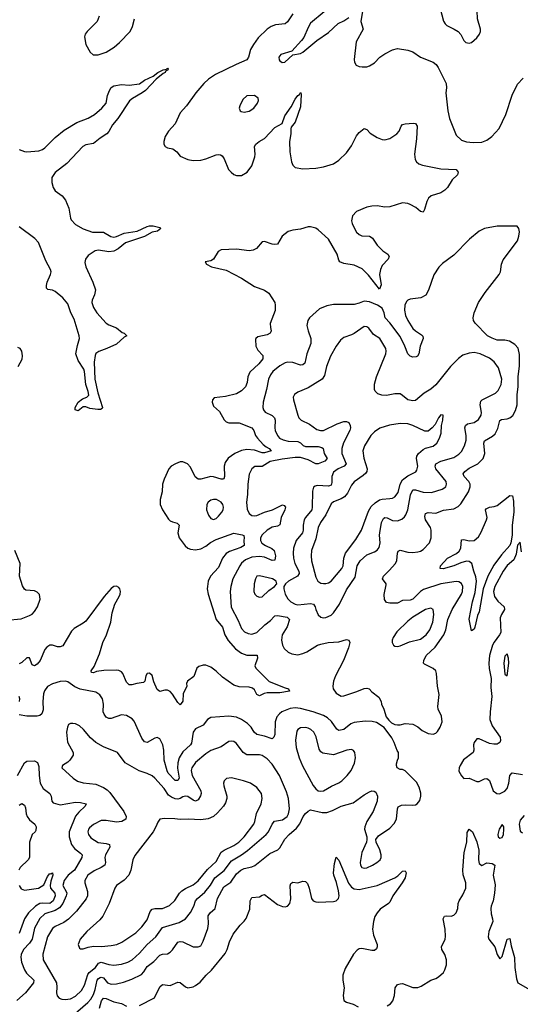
# Model space of a CAD drawing. Header units: inches. Extents: x 1771504 to 1971212, y 471788 to 643615.
# Tile 480 of 587: x 1874673 to 1878592, y 600401 to 608103. Entities that reach past the tile are written whole.
import ezdxf

# ---------------------------------------------------------------- set-up
doc = ezdxf.new("R2010")
doc.units = ezdxf.units.IN
doc.header["$MEASUREMENT"] = 0
doc.layers.add('B8670', color=7, linetype='Continuous')

msp = doc.modelspace()

# ---------------------------------------------------------------- linework, layer by layer
at = {"layer": 'B8670', "color": 5}
for points, elevation in [([(1878090, 608299.1), (1878010, 608289.7), (1877970, 608271.5), (1877956.5, 608250), (1877953.4, 608230), (1877991.4, 608091.4), (1878002.4, 608070), (1878017.4, 608057.4), (1878074.9, 608030), (1878104.4, 608010), (1878126.2, 607986.2), (1878150, 607940.7), (1878165.8, 607925.9), (1878190, 607920.5), (1878210, 607925.5), (1878250, 607960.7), (1878271.8, 607990), (1878279.5, 608010), (1878280.9, 608030), (1878255.6, 608110), (1878253.6, 608173.6), (1878246.6, 608210), (1878216.4, 608236.4), (1878110, 608295.4)], 360), ([(1876510, 607509.2), (1876450, 607508), (1876420.7, 607479.3), (1876396.3, 607430), (1876390.7, 607410), (1876398.8, 607390), (1876405.3, 607385.3), (1876430, 607379.3), (1876470, 607388.4), (1876506, 607410), (1876534.5, 607450), (1876540.9, 607470), (1876539, 607490)], 340), ([(1878410, 606488.8), (1878311, 606469), (1878268.5, 606450), (1878194.2, 606385.8), (1878070, 606261.1), (1877982.8, 606197.2), (1877952.9, 606167.2), (1877913.8, 606106.1), (1877873.9, 605986.1), (1877850.9, 605949.1), (1877812.2, 605927.8), (1877730, 605917.8), (1877711, 605909), (1877701.7, 605898.3), (1877688.1, 605870), (1877685.6, 605830), (1877693.5, 605790), (1877710, 605750.3), (1877750, 605688), (1877770, 605669), (1877819, 605639), (1877828.4, 605628.4), (1877830.4, 605610), (1877807, 605550), (1877797.4, 605490), (1877787.6, 605472.4), (1877775.1, 605464.9), (1877750, 605464), (1877730, 605471.1), (1877710, 605489.6), (1877688, 605550), (1877650, 605625.3), (1877570, 605733), (1877532.7, 605770), (1877527.1, 605810), (1877510, 605845.7), (1877473.8, 605870), (1877410, 605897.4), (1877370, 605901.2), (1877330, 605884.8), (1877290, 605876.4), (1877130, 605875.8), (1877075.8, 605864.2), (1877019.3, 605840.7), (1876940.5, 605770), (1876928.2, 605750), (1876921.3, 605710), (1876930.3, 605670), (1876952.6, 605610), (1876953, 605570), (1876921, 605490), (1876904, 605416), (1876890, 605403.5), (1876870, 605400.3), (1876810, 605422.5), (1876770, 605423.4), (1876750, 605417.8), (1876710, 605395.7), (1876654.7, 605350), (1876635, 605325), (1876620.2, 605290), (1876606, 605210), (1876578.4, 605110), (1876575.9, 605070), (1876580.8, 605050), (1876593.5, 605033.5), (1876648.2, 605008.2), (1876667.1, 604990), (1876672.5, 604970), (1876669.3, 604910), (1876673.4, 604890), (1876690.1, 604850.1), (1876706, 604830), (1876735.8, 604815.8), (1876774.5, 604805.5), (1876850, 604803.5), (1876870, 604793.7), (1876892.5, 604772.5), (1876910, 604765.2), (1877010, 604763.2), (1877037.4, 604757.4), (1877048.4, 604748.4), (1877055, 604710), (1877080.2, 604670), (1877061.1, 604650), (1877010, 604628.8), (1876992, 604628), (1876930, 604661.2), (1876870, 604678.1), (1876830, 604679.7), (1876726.3, 604666.3), (1876633.3, 604646.7), (1876570, 604609.2), (1876512.3, 604607.7), (1876488.8, 604590), (1876470, 604548.7), (1876458.5, 604470), (1876455.8, 604390), (1876448.2, 604330), (1876453.8, 604273.8), (1876470, 604239.5), (1876490, 604224.9), (1876510, 604221.6), (1876530, 604225.4), (1876590, 604251.1), (1876651.8, 604268.2), (1876730, 604307), (1876743.1, 604303.1), (1876753.1, 604290), (1876747.8, 604270), (1876718.4, 604210), (1876708.9, 604151.1), (1876690, 604141.5), (1876650, 604134), (1876610, 604111.2), (1876570, 604074), (1876557.7, 604050), (1876558, 604030), (1876569.4, 604009.4), (1876596.5, 603990), (1876647, 603967), (1876664.1, 603950), (1876675.9, 603910), (1876670, 603875.1), (1876650, 603874), (1876590, 603899.1), (1876550, 603904.2), (1876490, 603898.2), (1876441.1, 603878.9), (1876410, 603852.5), (1876395.5, 603830), (1876342.5, 603730), (1876325.3, 603670), (1876321.6, 603630), (1876327.3, 603507.3), (1876384.2, 603404.2), (1876410, 603340.3), (1876433.7, 603313.7), (1876460.6, 603300.6), (1876490, 603296.8), (1876529.7, 603310), (1876590.7, 603370), (1876635.5, 603404.5), (1876664.1, 603435.9), (1876670, 603440.7), (1876690, 603442.7), (1876767.7, 603430), (1876784.7, 603410), (1876765.9, 603354.1), (1876726.4, 603290), (1876721.1, 603250), (1876729.3, 603209.3), (1876744.2, 603184.2), (1876775.3, 603155.2), (1876802, 603142), (1876850, 603136), (1876890, 603144.2), (1876921.4, 603158.6), (1877003.7, 603210), (1877030, 603219), (1877088, 603230), (1877170, 603237), (1877230, 603255.3), (1877250, 603250.4), (1877256.5, 603230), (1877245.5, 603190), (1877207.2, 603090), (1877143.8, 602970), (1877129.4, 602930), (1877123.2, 602890), (1877127, 602870), (1877150, 602834.3), (1877190, 602812.7), (1877210, 602812.9), (1877313.1, 602846.9), (1877370, 602872.2), (1877390, 602874.9), (1877408.5, 602868.5), (1877430, 602844.9), (1877484.7, 602804.7), (1877502, 602770), (1877504.9, 602750), (1877524, 602710), (1877542.8, 602650), (1877562.5, 602622.5), (1877584, 602604), (1877610, 602590.8), (1877630, 602587.3), (1877650, 602587.3), (1877690, 602598.8), (1877750, 602593), (1877790, 602570.7), (1877822.9, 602542.9), (1877870, 602518.7), (1877910, 602514), (1877930, 602521.6), (1877944.4, 602535.6), (1877965.1, 602570), (1877980.4, 602610), (1877974.7, 602654.7), (1877949.7, 602709.7), (1877946, 602730), (1877955.3, 602824.7), (1877944, 602890), (1877935.1, 602990), (1877929.5, 603010), (1877908.5, 603028.5), (1877841.8, 603061.8), (1877834, 603070), (1877835.4, 603090), (1877855.4, 603130), (1877924, 603196), (1877993.5, 603290), (1878009.1, 603330), (1878024.1, 603410), (1878058.6, 603490), (1878131, 603610), (1878139.3, 603630), (1878140.6, 603670), (1878130, 603691.9), (1878110, 603704.6), (1878090, 603709), (1877970, 603689.9), (1877833.8, 603646.2), (1877809.5, 603630.5), (1877750, 603570.7), (1877730, 603562.2), (1877670, 603558.9), (1877630, 603538.9), (1877570, 603537.7), (1877544.4, 603544.4), (1877528.7, 603568.7), (1877527.1, 603607.1), (1877541.4, 603681.4), (1877540.5, 603690), (1877511.8, 603730), (1877519.6, 603750), (1877566, 603794), (1877615, 603850), (1877626.2, 603873.8), (1877629.8, 603930.2), (1877634.7, 603945.3), (1877650, 603953.1), (1877710, 603937.8), (1877750, 603935.8), (1877790, 603940.9), (1877810, 603946.3), (1877830, 603958.7), (1877879.7, 604010), (1877894, 604050), (1877894.8, 604110), (1877888, 604130), (1877848.4, 604190), (1877843.2, 604216.8), (1877850, 604241.3), (1877870, 604247.1), (1877930, 604242), (1877990, 604266), (1878070, 604278), (1878105.4, 604294.6), (1878125.1, 604314.9), (1878186.4, 604410), (1878199.8, 604450), (1878198.8, 604470), (1878189.9, 604489.8), (1878151.1, 604530), (1878144.7, 604550), (1878158.5, 604570), (1878190, 604595.4), (1878259.7, 604630), (1878299.7, 604670), (1878313.3, 604710), (1878306.3, 604790), (1878310.7, 604809.3), (1878374.4, 604845.6), (1878395.7, 604864.3), (1878415.1, 604904.9), (1878431.8, 604968.2), (1878444.8, 604975.2), (1878490, 604980.7), (1878510.6, 604989.4), (1878532.7, 605007.3), (1878555, 605045), (1878567.2, 605090), (1878565.8, 605170), (1878574.9, 605230), (1878575.2, 605310), (1878584.6, 605395.4), (1878584.8, 605484.8), (1878574, 605534), (1878550, 605563.1), (1878507.2, 605587.3), (1878470, 605595.4), (1878410, 605597.4), (1878370, 605611.3), (1878334.5, 605630), (1878237, 605730), (1878224.5, 605750), (1878221.6, 605770), (1878230, 605811), (1878263.5, 605890), (1878315.8, 605970), (1878426.9, 606110), (1878436.9, 606130), (1878443.1, 606190), (1878456.6, 606223.4), (1878570, 606374.4), (1878581.3, 606410), (1878584.8, 606444.8), (1878579.3, 606470), (1878567, 606487)], 340), ([(1877370, 605703.5), (1877291.3, 605648.7), (1877270, 605637.1), (1877210, 605617.3), (1877183.4, 605596.6), (1877150.1, 605549.9), (1877105.6, 605470), (1877074.3, 605390), (1877059.6, 605320.3), (1877040.9, 605290), (1876930, 605224.2), (1876850.7, 605190), (1876823.8, 605170), (1876814.4, 605150), (1876815.3, 605130), (1876849, 605010), (1876858.7, 604990), (1876875.5, 604970), (1876940.2, 604940.2), (1876998.3, 604898.3), (1877028.6, 604888.6), (1877050, 604889.4), (1877157.6, 604942.4), (1877210, 604960.2), (1877230, 604960.2), (1877250, 604951.6), (1877261, 604930), (1877262.5, 604910), (1877257.7, 604890), (1877207.4, 604792.6), (1877194.3, 604750), (1877194.4, 604710), (1877228.6, 604630), (1877211.5, 604610), (1877165.8, 604590), (1877130, 604562.8), (1877116.8, 604530), (1877117, 604483), (1877110, 604462.7), (1877090, 604455.2), (1877001.8, 604458.2), (1876985.1, 604454.9), (1876973.4, 604446.6), (1876965.2, 604414.8), (1876962.7, 604290), (1876958.6, 604270), (1876911, 604210), (1876900.2, 604190), (1876890.8, 604150), (1876892.3, 604110), (1876887.4, 604090), (1876836.3, 604030), (1876816.1, 603970), (1876812.6, 603930), (1876815.5, 603890), (1876827.6, 603850), (1876857.9, 603790), (1876859.8, 603770), (1876846.7, 603750), (1876777.8, 603710), (1876753.4, 603690), (1876739.3, 603670), (1876739.5, 603650), (1876751.1, 603610), (1876772.9, 603572.8), (1876794.4, 603550), (1876830, 603530.1), (1876850, 603525.9), (1876950, 603536.3), (1876971.7, 603531.7), (1876986.3, 603510), (1876990.3, 603490), (1877010, 603448.2), (1877030, 603428.8), (1877050, 603423.6), (1877070, 603426.5), (1877110, 603445.2), (1877130, 603463.1), (1877176.4, 603530), (1877230, 603642.4), (1877297.9, 603742.1), (1877313.8, 603830), (1877337.3, 603870), (1877390, 603917.6), (1877450, 603940.2), (1877470, 603954.3), (1877485.9, 603974.1), (1877495.8, 604010), (1877489.9, 604070), (1877491.9, 604090), (1877505, 604170), (1877519.9, 604200.1), (1877531.3, 604210), (1877550, 604207.2), (1877590, 604186.3), (1877630, 604184.1), (1877663.2, 604196.8), (1877685, 604215), (1877695.5, 604230), (1877710, 604268.2), (1877732.6, 604387.4), (1877750, 604425.8), (1877770, 604426.3), (1877830, 604407.5), (1877895.8, 604404.1), (1877979.5, 604430), (1878008.2, 604450), (1878014.5, 604470), (1878010.8, 604490), (1877930.7, 604590), (1877924.6, 604610), (1877930.7, 604629.3), (1877970, 604649.4), (1878070, 604679.3), (1878110, 604705.2), (1878130, 604725.8), (1878155, 604770), (1878167, 604813), (1878168.4, 604850), (1878157, 604910), (1878161.5, 604930), (1878178, 604942), (1878230, 604951.1), (1878263.9, 604976.1), (1878284.2, 605010), (1878288.4, 605030), (1878277.5, 605090), (1878281.9, 605118.1), (1878292.8, 605130), (1878397.7, 605182.3), (1878417, 605203), (1878442.2, 605250), (1878447.1, 605290), (1878420.8, 605380.8), (1878387.1, 605427.1), (1878350, 605455), (1878276.3, 605490), (1878230, 605498.9), (1878190, 605495.8), (1878141.4, 605478.6), (1878107.2, 605452.8), (1878044.9, 605390), (1877930, 605246.9), (1877890, 605214), (1877838.4, 605181.6), (1877770, 605124.4), (1877750, 605120.4), (1877712.3, 605130), (1877670, 605164.7), (1877650, 605175.4), (1877610, 605175.4), (1877544.7, 605164.7), (1877506.5, 605166.5), (1877477.6, 605177.6), (1877456.2, 605196.2), (1877449.5, 605210), (1877451.5, 605251.5), (1877465.1, 605310), (1877538, 605490), (1877541.7, 605510), (1877538.3, 605530), (1877493, 605610), (1877441.1, 605641), (1877407, 605690), (1877390, 605701.3)], 360), ([(1877970, 605013.2), (1877950, 604989), (1877923.9, 604936.1), (1877902.4, 604910), (1877870, 604885.4), (1877844.2, 604884.2), (1877750, 604929.8), (1877710, 604942.5), (1877650, 604945.5), (1877568.5, 604931.5), (1877492.7, 604907.3), (1877450, 604880.4), (1877421.5, 604850), (1877372.4, 604770), (1877359.2, 604730), (1877366.1, 604673.9), (1877392.5, 604590), (1877390.1, 604570), (1877382.9, 604557.1), (1877362.8, 604537.2), (1877290.7, 604489.3), (1877270, 604461.1), (1877239.7, 604400.3), (1877214.3, 604370), (1877190, 604354.2), (1877128.3, 604331.7), (1877110, 604315.8), (1877068.4, 604230), (1877027.5, 604170), (1877008.9, 604130), (1876990, 604041.3), (1876957.8, 603950), (1876953.4, 603910), (1876957.3, 603870), (1876990, 603741.6), (1877006.9, 603710), (1877030, 603696), (1877050, 603692.2), (1877070, 603692.1), (1877090, 603698.1), (1877110, 603711.9), (1877195.4, 603810), (1877203.7, 603830), (1877211.1, 603890), (1877224.1, 603930), (1877302.8, 604037.2), (1877349, 604110), (1877402.1, 604257.9), (1877424.4, 604295.6), (1877455, 604325), (1877490, 604347.2), (1877510, 604353), (1877570, 604356.6), (1877590, 604360.9), (1877610, 604372), (1877635.1, 604404.9), (1877650.9, 604470), (1877670, 604504.4), (1877710, 604534.1), (1877772.5, 604567.5), (1877781.7, 604578.3), (1877788.3, 604610), (1877778.8, 604670), (1877782.2, 604690), (1877793.6, 604710), (1877830, 604742.2), (1877850, 604752.2), (1877910, 604766.4), (1877937.8, 604790), (1877960.3, 604830), (1877972.2, 604870), (1877975.6, 604930), (1877986, 604970), (1877988.4, 605008.4)], 380), ([(1876190, 604350.9), (1876170, 604344.7), (1876148.5, 604330), (1876137, 604310), (1876134.9, 604270), (1876150, 604226.8), (1876170, 604200.7), (1876190, 604193.4), (1876210, 604202.4), (1876230, 604218.4), (1876256.3, 604250), (1876266.3, 604270), (1876268.2, 604290), (1876262.6, 604310), (1876249.6, 604330), (1876213.2, 604350)], 340), ([(1878210, 603322), (1878190, 603414), (1878218, 603550), (1878238.9, 603621.1), (1878247.8, 603710), (1878244.3, 603744.3), (1878226.5, 603790), (1878211.9, 603850), (1878190, 603865.2), (1878170, 603867), (1878125.1, 603854.9), (1878070, 603830.6), (1877988.8, 603808.8), (1877965.2, 603810), (1877966.3, 603830), (1878021.1, 603890), (1878092.5, 603927.5), (1878113.8, 603946.2), (1878126.6, 603970), (1878130, 604033.4), (1878150, 604037.7), (1878190, 604027.3), (1878230, 604029.1), (1878263.4, 604056.6), (1878285.4, 604094.6), (1878327.4, 604190), (1878331.9, 604210), (1878320.4, 604270), (1878323.6, 604276.4), (1878349.2, 604290), (1878385.9, 604294.1), (1878410, 604302.2), (1878510, 604381.3), (1878530, 604378), (1878537.4, 604337.4), (1878541.8, 604250), (1878527.9, 604150), (1878526.9, 604070), (1878516.3, 604010), (1878509.5, 603990), (1878443.7, 603916.3), (1878384.6, 603835.4), (1878338.3, 603750), (1878301.6, 603650), (1878270.3, 603470), (1878256.4, 603443.6), (1878235.5, 603350), (1878230, 603335.3)], 320), ([(1876550, 603754), (1876530, 603749.4), (1876519.5, 603730), (1876509, 603689), (1876505.3, 603630), (1876513.4, 603610), (1876530, 603593.4), (1876550, 603586), (1876570, 603588.4), (1876622, 603638), (1876667, 603670), (1876686, 603690), (1876679.5, 603710), (1876652.3, 603730)], 360), ([(1877890, 603498.9), (1877850, 603488.5), (1877750, 603428.4), (1877710, 603398.3), (1877625.1, 603314.9), (1877595.5, 603270), (1877589.1, 603250), (1877589.1, 603230), (1877599.5, 603210), (1877610, 603202.7), (1877630, 603200.2), (1877650, 603204.1), (1877723.6, 603236.4), (1877810, 603258.3), (1877854.1, 603290), (1877883.7, 603330), (1877905.8, 603390), (1877914.5, 603450), (1877909.7, 603489.7)], 360), ([(1878490, 603141.6), (1878470, 603123.7), (1878461.7, 603070), (1878470, 602982.8), (1878490, 602971), (1878501.2, 603070), (1878498.1, 603110)], 360), ([(1875090, 602598.4), (1875070, 602597), (1875056, 602590), (1875046.8, 602570), (1875038.8, 602530), (1875047.1, 602452.9), (1875090.5, 602370.5), (1875091, 602350), (1875066, 602310), (1875050, 602294), (1875006.8, 602270), (1875002.8, 602250), (1875090.4, 602170), (1875125.3, 602145.3), (1875170, 602132.6), (1875270, 602122.8), (1875330, 602097.2), (1875358.3, 602078.3), (1875378.6, 602058.6), (1875489.2, 601910), (1875505.8, 601870), (1875503.1, 601850), (1875473, 601830), (1875430, 601826.4), (1875350, 601839.8), (1875310, 601837.7), (1875250, 601808.8), (1875218.7, 601781.3), (1875211.3, 601770), (1875207.3, 601750), (1875211.3, 601730), (1875230, 601703.6), (1875287.6, 601667.6), (1875350, 601660.1), (1875375.2, 601650), (1875378.6, 601630), (1875344.3, 601570), (1875340.6, 601550), (1875343.9, 601510), (1875338.3, 601490), (1875310.4, 601470), (1875255.5, 601444.5), (1875206, 601410), (1875182.8, 601370), (1875182, 601350), (1875204.6, 601284.6), (1875202.9, 601250), (1875193.3, 601226.7), (1875117.2, 601130), (1875053.8, 601066.2), (1875018.1, 601041.9), (1874950, 601010.7), (1874930, 600993.1), (1874890, 600929.6), (1874853.9, 600793.9), (1874856.9, 600750), (1874960.7, 600570), (1874964.2, 600535.8), (1874961.6, 600490), (1874966.6, 600466.6), (1874982.8, 600450), (1875002.5, 600442.5), (1875030, 600439), (1875070, 600444.2), (1875110, 600465.6), (1875157.7, 600510), (1875180.9, 600550), (1875205.6, 600634.4), (1875217.3, 600650), (1875267.3, 600690), (1875290, 600723.9), (1875310, 600730.5), (1875370, 600713.5), (1875410, 600707.8), (1875470, 600714.3), (1875518.9, 600730), (1875553.1, 600750), (1875610, 600800.2), (1875670.6, 600870), (1875737.8, 600930), (1875790, 601002.3), (1875920.2, 601039.8), (1875969.8, 601070), (1876010, 601118.3), (1876036.4, 601170), (1876049.9, 601210.1), (1876064.2, 601230), (1876122, 601278), (1876165.8, 601334.2), (1876201.2, 601390), (1876272.8, 601447.2), (1876330, 601524.3), (1876410.2, 601569.8), (1876456.8, 601603.2), (1876602.7, 601730), (1876619.6, 601750), (1876650, 601810.3), (1876667.6, 601832.4), (1876730, 601843.5), (1876765.7, 601870), (1876777.8, 601890), (1876784.1, 601930), (1876776.9, 602010), (1876762.3, 602062.3), (1876707.1, 602190), (1876650, 602279.1), (1876610, 602320.9), (1876570, 602346.4), (1876550, 602352.8), (1876450, 602351.7), (1876421.5, 602370), (1876370, 602440.5), (1876350, 602456.9), (1876330, 602460.5), (1876310, 602456.9), (1876250, 602415.1), (1876170, 602387), (1876130, 602360.7), (1876048.7, 602291.3), (1876020.2, 602250), (1876014.3, 602230), (1876022.4, 602190), (1876089.5, 602070), (1876092.2, 602050), (1876087.8, 602032.2), (1876070, 602000.4), (1876050, 601990.8), (1876030, 601998.4), (1875990, 602025.6), (1875970, 602029.8), (1875950, 602023.9), (1875929.4, 602010.6), (1875910, 602006.8), (1875890, 602009.2), (1875860.8, 602020.8), (1875838.1, 602038.1), (1875802.7, 602090), (1875730, 602170.8), (1875710, 602187), (1875670, 602207.8), (1875607.6, 602227.6), (1875497.2, 602290), (1875437.2, 602370), (1875330, 602414.3), (1875269.8, 602449.8), (1875226.6, 602486.6), (1875172, 602552), (1875140.1, 602580.1), (1875110, 602595.1)], 360), ([(1876910, 602566.4), (1876870, 602564), (1876849.2, 602550.8), (1876842, 602538), (1876832.9, 602467.1), (1876837.4, 602410), (1876860.1, 602330), (1876885.4, 602265.4), (1876970, 602113.6), (1876990, 602087.1), (1877010, 602071.9), (1877030, 602067.1), (1877050, 602070.2), (1877112.7, 602107.3), (1877170, 602132.9), (1877195.1, 602150), (1877236.9, 602190), (1877267.2, 602230), (1877293.4, 602286.6), (1877301, 602330), (1877295.8, 602370), (1877286.7, 602386.7), (1877270, 602395.4), (1877234.8, 602390), (1877130, 602351.8), (1877044.6, 602364.6), (1877030, 602375.4), (1877016.9, 602396.9), (1876993.9, 602493.9), (1876976.4, 602530), (1876953, 602550), (1876930, 602560.3)], 360), ([(1876330, 602173.3), (1876292.5, 602167.5), (1876274, 602150), (1876268.5, 602130), (1876270.4, 602110), (1876295.3, 602030), (1876294.9, 602010), (1876284.1, 601975.9), (1876268.5, 601951.5), (1876221.9, 601898.1), (1876188.9, 601871.1), (1876147, 601853), (1876090, 601843.9), (1875991.8, 601848.2), (1875930, 601846), (1875887.9, 601852.1), (1875805.5, 601854.5), (1875770, 601849.4), (1875753, 601827), (1875738.9, 601790), (1875716.5, 601750), (1875574.5, 601565.5), (1875559.1, 601530), (1875541.6, 601450), (1875526.7, 601410), (1875490, 601372), (1875431.8, 601330), (1875417.4, 601310), (1875372.9, 601190), (1875324.2, 601090), (1875298.9, 601061.1), (1875197.6, 600970), (1875146, 600910), (1875130.6, 600870), (1875141.1, 600841.1), (1875150, 600834.8), (1875170, 600835.5), (1875210, 600847.2), (1875250, 600856), (1875312.6, 600852.6), (1875390, 600861), (1875432.3, 600870), (1875473.5, 600886.5), (1875580.8, 600959.2), (1875630, 601007.1), (1875670, 601062.3), (1875693.6, 601126.4), (1875710, 601145), (1875730, 601150.7), (1875790, 601150.2), (1875845.6, 601174.4), (1875887.6, 601212.4), (1875925, 601270), (1875943.1, 601290), (1875970, 601308), (1876030, 601336.3), (1876070, 601366.7), (1876144, 601456), (1876210, 601517.1), (1876250.6, 601590), (1876272.7, 601607.3), (1876350, 601642.2), (1876388.1, 601670), (1876430, 601712.3), (1876504.5, 601810), (1876514.6, 601830), (1876527.4, 601892.6), (1876562.6, 601970), (1876571.3, 602010), (1876565.6, 602050), (1876530, 602098), (1876479.3, 602130), (1876424, 602150)], 380), ([(1878450, 601806.6), (1878426.3, 601770), (1878415.3, 601730), (1878419.3, 601710), (1878430, 601700.4), (1878450, 601707), (1878458.7, 601730), (1878463.5, 601770), (1878461.6, 601790)], 340)]:
    msp.add_lwpolyline(points, close=True, dxfattribs=dict(at, elevation=elevation))
for points, elevation in [([(1877055.5, 608164.5), (1876950, 608075.6), (1876930, 608042.7), (1876895.9, 607964.1), (1876879.2, 607940.8), (1876802.8, 607857.2), (1876716, 607830), (1876702, 607810), (1876704.9, 607790), (1876710, 607781), (1876728.3, 607768.3), (1876749.3, 607770.7), (1876812, 607828), (1876870, 607838.7), (1876890, 607848.8), (1876999.2, 607940.8), (1877090, 608003), (1877166.6, 608073.4), (1877210, 608093.4), (1877250, 608119.1)], 340), ([(1877357.1, 608170), (1877343, 608090), (1877360.5, 608030), (1877306.7, 607930), (1877290.6, 607790.6), (1877294.8, 607770), (1877307.9, 607747.9), (1877330, 607737.3), (1877353.2, 607733.2), (1877390, 607734.9), (1877410, 607741.6), (1877450, 607765.5), (1877492.3, 607810), (1877530, 607837.1), (1877590, 607868.2), (1877630, 607877.1), (1877710, 607865.5), (1877750, 607850.5), (1877810.3, 607810.3), (1877910.7, 607770), (1877932.8, 607752.7), (1877949, 607729), (1878010, 607602.8), (1878014, 607570), (1878009.2, 607530), (1878023.6, 607390), (1878037.4, 607330), (1878090, 607198.8), (1878130, 607161.6), (1878170, 607148.5), (1878223.1, 607143.1), (1878290, 607145.8), (1878330, 607162), (1878369.7, 607190), (1878427.2, 607252.8), (1878477.5, 607362.5), (1878526.9, 607513.1), (1878570, 607598.8), (1878614.5, 607645.5)], 340), ([(1876810.9, 608150), (1876770, 608086.2), (1876750.3, 608070), (1876675.8, 608064.2), (1876641.3, 608050), (1876609, 608030), (1876540, 607960), (1876502.6, 607910), (1876478.6, 607870), (1876464.4, 607810), (1876451.7, 607788.3), (1876366.5, 607753.5), (1876205.3, 607674.7), (1876150, 607637.3), (1876115.5, 607604.5), (1876052.9, 607530), (1875979.5, 607430), (1875930, 607374.7), (1875890.9, 607289.1), (1875837.6, 607230), (1875812, 607190), (1875802, 607150), (1875802.4, 607130), (1875810.8, 607110), (1875830, 607100.4), (1875872.7, 607092.7), (1875903.8, 607070), (1875930, 607034.4), (1875990, 607009.2), (1876030, 607002.7), (1876090, 607004), (1876130, 607013.5), (1876210, 607045.2), (1876230, 607048.9), (1876245.3, 607045.2), (1876257.4, 607037.4), (1876274.7, 607014.7), (1876308, 606932), (1876327, 606910), (1876350, 606892), (1876370, 606883.6), (1876410, 606883.6), (1876452.4, 606910), (1876490, 606960.5), (1876514.6, 607030), (1876517.1, 607050), (1876511.8, 607110), (1876521, 607130), (1876546.3, 607150), (1876590, 607173.6), (1876670, 607260.2), (1876727.3, 607290), (1876748.3, 607350), (1876798.2, 607421.8), (1876830, 607481.6), (1876850, 607510.4), (1876862.4, 607517.6), (1876870, 607532.7), (1876874.8, 607530), (1876877.3, 607517.3), (1876870, 607421.2), (1876830, 607301.2), (1876798.8, 607261.2), (1876795.3, 607250), (1876795.2, 607210), (1876786, 607150), (1876787.2, 607070), (1876801.4, 606990), (1876810, 606965.3), (1876830, 606947.1), (1876890, 606936.9), (1876990, 606942.2), (1877050, 606951.3), (1877130, 606976.9), (1877170, 607004.2), (1877230, 607061.3), (1877270, 607117.1), (1877310, 607195.5), (1877330, 607220.5), (1877370, 607252), (1877390, 607244.7), (1877416.7, 607216.7), (1877470, 607182.8), (1877510, 607166.8), (1877530, 607164), (1877570, 607174), (1877626, 607210), (1877642, 607230), (1877659.5, 607270), (1877670, 607282), (1877690, 607288.2), (1877752.7, 607292.7), (1877771, 607290), (1877783, 607270), (1877778.3, 607170), (1877764.6, 607050), (1877768.4, 607010), (1877779.3, 606990), (1877796.5, 606976.5), (1877825.5, 606965.5), (1877970, 606937.1), (1878090.2, 606930.2), (1878106.4, 606910), (1878098.7, 606890), (1878057.3, 606850), (1878022.8, 606790), (1878002, 606770), (1877970.6, 606750), (1877894.8, 606725.2), (1877872.5, 606707.5), (1877859.1, 606680.9), (1877842.5, 606617.5), (1877830, 606598), (1877810, 606603), (1877773.3, 606633.3), (1877730, 606658.2), (1877710, 606666.4), (1877670.3, 606669.8), (1877570, 606638.3), (1877530, 606637.3), (1877470, 606647.1), (1877430, 606645.4), (1877390, 606637.4), (1877310, 606603.5), (1877278.3, 606570), (1877270.2, 606530), (1877275, 606510), (1877290, 606474), (1877310, 606442), (1877330, 606423.2), (1877350, 606412.4), (1877410, 606409), (1877423, 606403), (1877433.7, 606393.7), (1877470, 606339.3), (1877515.1, 606295.1), (1877553.4, 606270), (1877564.9, 606250), (1877558, 606230), (1877510, 606179.5), (1877496.5, 606150), (1877490.3, 606109.7), (1877501.3, 606030), (1877490, 605994), (1877404.2, 606104.2), (1877353.2, 606153.2), (1877290, 606182.6), (1877210, 606196), (1877178.4, 606210), (1877170, 606222.7), (1877156.8, 606270), (1877090, 606386.2), (1877010, 606459.3), (1876990, 606471.6), (1876950, 606483.1), (1876930, 606482.4), (1876870, 606465), (1876810, 606457.7), (1876774.7, 606445.3), (1876727.9, 606410), (1876690, 606348.5), (1876670, 606344.1), (1876650, 606346.3), (1876590, 606367.1), (1876570, 606366), (1876526.1, 606313.9), (1876499.5, 606300.5), (1876470, 606293.8), (1876370, 606307.7), (1876250, 606302.7), (1876226, 606290), (1876190, 606229.4), (1876170, 606217), (1876126, 606210), (1876136, 606190), (1876174.8, 606170), (1876290, 606143.6), (1876410, 606082), (1876510, 606014.9), (1876590, 605988.4), (1876624, 605964), (1876668.8, 605890), (1876673.6, 605870), (1876672.1, 605828), (1876634, 605726), (1876634.9, 605694.9), (1876642.4, 605670), (1876639.5, 605660.5), (1876634, 605650), (1876610, 605638.7), (1876537.3, 605622.7), (1876521, 605610), (1876518.8, 605601.2), (1876522, 605550), (1876538, 605518), (1876575.9, 605475.9), (1876576.5, 605450), (1876544.7, 605410), (1876475, 605345), (1876459.2, 605310), (1876454.3, 605265.7), (1876439.5, 605230), (1876410, 605198.7), (1876370, 605175.8), (1876283.4, 605156.6), (1876195.3, 605144.7), (1876182.8, 605130), (1876178.8, 605110), (1876190, 605081), (1876238, 605038), (1876273.4, 604973.4), (1876290, 604958), (1876310, 604948.8), (1876390, 604950.2), (1876490.7, 604910.7), (1876505.2, 604890), (1876518.5, 604850), (1876533.4, 604830), (1876579.5, 604779.5), (1876601, 604761), (1876624.9, 604750), (1876642.4, 604730), (1876590, 604714.1), (1876570, 604715), (1876510, 604735.4), (1876450, 604740.9), (1876410, 604734.1), (1876356.5, 604710), (1876305.8, 604674.2), (1876280.8, 604639.3), (1876273.4, 604610), (1876275.9, 604530), (1876270, 604512.3), (1876262, 604510), (1876250, 604509), (1876190, 604528.2), (1876170, 604529.8), (1876090, 604509.8), (1876069.8, 604509.8), (1876046.1, 604526.1), (1876010, 604603.5), (1875986.9, 604630), (1875950, 604645.7), (1875930, 604644), (1875892.2, 604630), (1875859.5, 604610), (1875839.1, 604590), (1875803.5, 604510), (1875791.9, 604470), (1875787.9, 604410), (1875771.3, 604350), (1875772.8, 604310), (1875790.2, 604270), (1875836.8, 604196.8), (1875850, 604183.9), (1875870, 604174), (1875905.8, 604165.8), (1875922, 604150), (1875911.4, 604090), (1875920.9, 604050), (1875967, 603987), (1875989.5, 603969.5), (1876010, 603961), (1876050, 603956.1), (1876090, 603964.8), (1876130, 603983.9), (1876167.5, 604012.5), (1876210, 604036.8), (1876350, 604085.4), (1876414.4, 604074.4), (1876427.1, 604067.1), (1876431.1, 604051.1), (1876426.9, 604030), (1876430.1, 603989.9), (1876405.1, 603974.9), (1876316.2, 603943.8), (1876290, 603927.6), (1876260.2, 603890), (1876230, 603818.3), (1876167, 603750), (1876148.8, 603710), (1876142.6, 603670), (1876141.1, 603650), (1876148.9, 603610), (1876212.1, 603412.1), (1876259.3, 603350), (1876278.2, 603290), (1876305.8, 603245.8), (1876362.5, 603182.6), (1876410, 603146.7), (1876450, 603133.2), (1876531.2, 603131.2), (1876534.4, 603110), (1876512.8, 603050), (1876520.9, 603030), (1876626.7, 602926.7), (1876750, 602876), (1876778, 602870), (1876784.7, 602850), (1876710, 602836.8), (1876610, 602838.2), (1876586.7, 602833.3), (1876550, 602813.3), (1876530, 602824.5), (1876510, 602860.5), (1876494, 602874), (1876470, 602880.8), (1876390, 602885.6), (1876350, 602897.8), (1876259.1, 602959.1), (1876210, 603007.3), (1876170, 603039.2), (1876130, 603053), (1876110, 603053.3), (1876076.4, 603043.6), (1876060.7, 603030), (1876035.8, 602964.2), (1875987.7, 602930), (1875979.1, 602910), (1875982, 602890), (1875953.2, 602830), (1875948.9, 602771.1), (1875930, 602743.7), (1875910, 602760.9), (1875870, 602827.8), (1875850, 602848.4), (1875830, 602858.9), (1875810, 602858.9), (1875770, 602847.8), (1875750, 602862.7), (1875723.3, 602923.3), (1875710, 602972.7), (1875690, 602991.5), (1875670, 602989.2), (1875660.4, 602970), (1875653.4, 602930), (1875641.1, 602918.9), (1875588.9, 602911.1), (1875550, 602899.6), (1875530, 602899.5), (1875510, 602921.2), (1875479.7, 602990), (1875470, 603001.6), (1875450, 603011.3), (1875430, 603015.1), (1875331.7, 603011.7), (1875274.6, 603005.4), (1875250, 602994.5), (1875235.3, 602995.3), (1875232.3, 603010), (1875256.6, 603043.4), (1875298.3, 603141.7), (1875324.8, 603230), (1875353.3, 603290), (1875385.5, 603390), (1875397.8, 603462.2), (1875417.6, 603530), (1875451.6, 603590), (1875458.4, 603610), (1875461.8, 603630), (1875457.6, 603650), (1875450, 603662.4), (1875430, 603673.1), (1875410, 603669.7), (1875390, 603653), (1875333, 603590), (1875190, 603398.4), (1875170, 603381.6), (1875099.3, 603340.7), (1875078.8, 603321.2), (1875010, 603205.6), (1874990, 603196.3), (1874970, 603197.4), (1874930, 603209.7), (1874910, 603209.7), (1874884.7, 603195.3), (1874870, 603177.6), (1874832.2, 603090), (1874810, 603063), (1874790, 603049.6), (1874770, 603056), (1874750, 603112.3), (1874730, 603111.2), (1874690, 603073.7), (1874670, 603063.5)], 320), ([(1875296, 608130), (1875278.3, 608090), (1875200.5, 608010), (1875184.9, 607990), (1875180.5, 607970), (1875190.5, 607910), (1875223.8, 607850), (1875249, 607829), (1875287.5, 607827.5), (1875350, 607848), (1875412.2, 607887.8), (1875455.3, 607924.7), (1875537.6, 608010), (1875555.5, 608050), (1875572.4, 608110)], 320), ([(1874670, 607086.5), (1874710, 607071.5), (1874729.1, 607069.1), (1874823.3, 607076.7), (1874852.2, 607087.8), (1874870, 607100.5), (1874950, 607182), (1875020.1, 607239.9), (1875121.1, 607299), (1875210, 607332.1), (1875258.5, 607361.5), (1875316.3, 607410), (1875349.7, 607450), (1875360.2, 607510), (1875375.5, 607550), (1875390, 607573.1), (1875410, 607586.8), (1875470, 607596.6), (1875530, 607592.2), (1875610, 607601.1), (1875650, 607631.3), (1875717.4, 607662.6), (1875753.2, 607690), (1875795.3, 607710), (1875822.7, 607717.3), (1875830, 607724.7), (1875835.9, 607715.9), (1875830, 607705.6), (1875818, 607702), (1875812.7, 607690), (1875797.2, 607682.8), (1875741.4, 607638.6), (1875656.9, 607550), (1875632.6, 607530), (1875554.6, 607485.4), (1875532.2, 607467.8), (1875441, 607330), (1875399.1, 607280.9), (1875371.8, 607228.2), (1875355.2, 607210), (1875302.9, 607177.1), (1875250, 607135), (1875190, 607123.7), (1875167.7, 607112.3), (1875041.5, 606978.5), (1874950, 606907.6), (1874924.5, 606870), (1874923.3, 606830), (1874934.7, 606790), (1874950, 606763.2), (1875004.2, 606724.2), (1875030.7, 606690.7), (1875056.8, 606630), (1875070, 606550.8), (1875076.7, 606536.7), (1875110, 606501.8), (1875170, 606466), (1875242.1, 606442.1), (1875330, 606440.2), (1875386.3, 606406.3), (1875410, 606403.2), (1875430, 606407.5), (1875490, 606433.2), (1875592.2, 606447.8), (1875670, 606485.4), (1875690, 606491), (1875718, 606490), (1875770, 606477.3), (1875778.8, 606470), (1875751, 606450), (1875710, 606442), (1875650, 606406.9), (1875501.9, 606358.1), (1875444.1, 606310), (1875410, 606291.3), (1875370, 606287.3), (1875290, 606301.2), (1875264.9, 606295.1), (1875210, 606259.5), (1875188.8, 606230), (1875183.9, 606203.9), (1875189.4, 606170), (1875246.3, 606050), (1875266, 605990), (1875259.5, 605950), (1875239.6, 605910), (1875238.3, 605890), (1875251.4, 605851.4), (1875275.8, 605810), (1875350, 605730.3), (1875370, 605717.3), (1875430, 605693), (1875476, 605656), (1875490.7, 605650), (1875511, 605630), (1875490, 605620.7), (1875430, 605564.5), (1875354.6, 605530), (1875292, 605508), (1875269.2, 605490.8), (1875262.6, 605477.4), (1875255.4, 605424.6), (1875261.5, 605290), (1875284.5, 605184.5), (1875320.3, 605070), (1875317.8, 605062.3), (1875305.3, 605054.7), (1875285.5, 605054.5), (1875221.8, 605061.8), (1875190, 605074.5), (1875170, 605075.1), (1875130, 605042.7), (1875108, 605050), (1875106.3, 605070), (1875130, 605111), (1875163.3, 605136.7), (1875199, 605150), (1875212.9, 605167.1), (1875210, 605194), (1875189.6, 605250), (1875181.1, 605350), (1875174.3, 605370), (1875130, 605438.3), (1875112.1, 605490), (1875124.6, 605555.4), (1875140.9, 605610), (1875138.9, 605630), (1875099.8, 605759.8), (1875073.2, 605810), (1875050, 605879.2), (1875010, 605927.7), (1874950, 605976.9), (1874930, 605987.3), (1874893.6, 605993.6), (1874883.6, 606003.6), (1874882.7, 606022.7), (1874888.9, 606048.9), (1874915, 606110), (1874918.2, 606130), (1874915.3, 606150), (1874878, 606218), (1874819.5, 606359.5), (1874792.2, 606392.2), (1874670, 606482.5)], 280), ([(1874661.6, 605390), (1874691.2, 605448.8), (1874693.8, 605473.8), (1874689.3, 605510), (1874677.2, 605530), (1874659.4, 605539.4)], 320), ([(1878601.6, 603941.6), (1878590, 604015.1), (1878570, 603993.6), (1878558.8, 603921.2), (1878542, 603878), (1878490, 603832.5), (1878456.8, 603790), (1878392.4, 603670), (1878381.4, 603630), (1878390.7, 603590), (1878415.4, 603555.4), (1878464.7, 603510), (1878467.7, 603490), (1878443.5, 603450), (1878434.6, 603425.4), (1878438.9, 603310), (1878429.2, 603290), (1878386.1, 603233.9), (1878374.8, 603210), (1878351.3, 603130), (1878345.3, 603070), (1878348.3, 603028.3), (1878363.8, 602950), (1878360.6, 602879.4), (1878369.2, 602810), (1878354.4, 602690), (1878353.8, 602630), (1878370, 602578.7), (1878433, 602490), (1878435.5, 602464.5), (1878430.5, 602449.5), (1878419.3, 602440.7), (1878410, 602436), (1878385.2, 602434.8), (1878350, 602442.4), (1878270, 602478.4), (1878250, 602477), (1878230, 602449), (1878225.3, 602430), (1878228.7, 602390), (1878222.4, 602370), (1878147.5, 602312.5), (1878120.3, 602270), (1878111.7, 602250), (1878110, 602226), (1878130, 602187.7), (1878150, 602167.3), (1878190, 602168.8), (1878250, 602143.8), (1878270, 602143), (1878310, 602164.9), (1878330, 602167.7), (1878351.6, 602151.6), (1878379.5, 602070), (1878407.7, 602050), (1878428.6, 602048.6), (1878470.4, 602069.6), (1878487.7, 602090), (1878501.1, 602130), (1878510, 602192), (1878529.1, 602210.9), (1878610, 602199.5)], 340), ([(1874573.5, 603406.5), (1874684.4, 603415.6), (1874750, 603441.6), (1874770, 603454.2), (1874790, 603474.7), (1874813.4, 603510), (1874832.1, 603570), (1874827.1, 603607.1), (1874810, 603625.7), (1874790, 603634.2), (1874721.1, 603641.1), (1874710, 603647.6), (1874695.7, 603675.7), (1874670.8, 603750), (1874676.3, 603850), (1874634.5, 603950)], 320), ([(1875090, 600314.1), (1875206.1, 600413.9), (1875230, 600442.5), (1875250, 600478.5), (1875264.3, 600515.7), (1875280.2, 600590), (1875290, 600603.7), (1875301.7, 600610), (1875310, 600614), (1875330, 600608), (1875360.2, 600570), (1875390, 600558.1), (1875430, 600560.4), (1875485.3, 600574.7), (1875550, 600597.1), (1875625.2, 600634.8), (1875644.6, 600655.4), (1875670, 600695.6), (1875723.1, 600736.9), (1875770, 600786.7), (1875790, 600794.2), (1875830, 600796.5), (1875852, 600808), (1875870, 600826), (1875911.7, 600888.3), (1875930, 600892.9), (1875950.8, 600890.8), (1876030, 600850.4), (1876069.6, 600850.4), (1876090, 600859.1), (1876110, 600894), (1876145.5, 600994.5), (1876150.6, 601030), (1876147.9, 601092.1), (1876163.2, 601116.8), (1876203, 601150), (1876220.6, 601230), (1876270, 601319.7), (1876324.7, 601355.3), (1876370, 601422.2), (1876402.7, 601450), (1876430, 601464), (1876490, 601477.7), (1876512.4, 601487.6), (1876630, 601582), (1876694, 601610), (1876710, 601626), (1876748.4, 601691.6), (1876782.6, 601730), (1876840.6, 601779.4), (1876865.9, 601814.1), (1876892.8, 601870), (1876910, 601894.9), (1876930, 601913), (1876950, 601921.6), (1877041.1, 601901.1), (1877078.3, 601901.7), (1877122.5, 601917.5), (1877190, 601950.3), (1877283.3, 601976.7), (1877370, 602040.3), (1877410, 602062.4), (1877430.5, 602070.5), (1877447.7, 602067.7), (1877459.9, 602059.9), (1877473.4, 602030), (1877470.4, 601990), (1877439.6, 601910), (1877389.5, 601830.5), (1877374.7, 601790), (1877372.8, 601770), (1877390.6, 601710), (1877390.7, 601690), (1877386.4, 601670), (1877351.8, 601588.2), (1877339.3, 601510), (1877340.7, 601490), (1877350, 601470.4), (1877370, 601465.6), (1877390, 601469.4), (1877434.3, 601490), (1877469.6, 601510), (1877494, 601530), (1877502.4, 601550), (1877502, 601570), (1877492.2, 601610), (1877464.5, 601670), (1877460.9, 601690), (1877481.4, 601718.6), (1877570, 601779.6), (1877605.1, 601814.9), (1877623.5, 601850), (1877629.5, 601930.5), (1877635.5, 601944.5), (1877662, 601958), (1877690, 601961.6), (1877750, 601958.4), (1877770, 601961.6), (1877785.2, 601970), (1877804.8, 601995.2), (1877812.7, 602030), (1877812.3, 602052.3), (1877798.6, 602098.6), (1877778, 602138), (1877690, 602228), (1877670, 602238), (1877650, 602238), (1877628, 602250), (1877622, 602270), (1877623.1, 602283.1), (1877629, 602310), (1877639, 602330), (1877639, 602370), (1877626.6, 602386.6), (1877603.7, 602450), (1877585.1, 602485.1), (1877526.6, 602566.6), (1877464.7, 602604.7), (1877432.5, 602612.5), (1877376.8, 602616.8), (1877290, 602606.2), (1877264.1, 602595.9), (1877210, 602550.9), (1877170, 602542.3), (1877154.5, 602554.5), (1877114.6, 602614.5), (1877082.1, 602642.1), (1877050, 602660.5), (1876970, 602688.7), (1876870, 602714.9), (1876830, 602720.2), (1876790, 602715.8), (1876725.8, 602690), (1876705.7, 602674.3), (1876686.3, 602650), (1876672.4, 602610), (1876669.3, 602510.7), (1876663.1, 602490), (1876650, 602478), (1876590, 602499.8), (1876530, 602512.9), (1876509.2, 602529.2), (1876484.1, 602570), (1876457, 602597), (1876410, 602629.8), (1876370, 602648.5), (1876310, 602656.1), (1876170, 602644.2), (1876142, 602630), (1876110, 602585.4), (1876050, 602555.1), (1876031.6, 602530), (1876017.4, 602442.6), (1876010.1, 602429.9), (1875950, 602377.1), (1875921.4, 602330), (1875910.6, 602290), (1875907.5, 602247.5), (1875920.2, 602170), (1875910, 602152.6), (1875890, 602151.9), (1875833.8, 602210), (1875826.2, 602226.2), (1875803, 602310), (1875799.9, 602390), (1875792.2, 602430), (1875770, 602477), (1875750, 602487.3), (1875730, 602482.4), (1875670, 602449.7), (1875650, 602454), (1875630, 602483.7), (1875570, 602616.9), (1875553.9, 602633.9), (1875510, 602660.7), (1875470, 602665.4), (1875390, 602637.5), (1875370, 602636.2), (1875350, 602647.8), (1875333.7, 602670), (1875327, 602690), (1875328, 602750), (1875322.2, 602790), (1875300.6, 602820.6), (1875270, 602843.2), (1875145.2, 602865.2), (1875103.5, 602883.5), (1875050, 602922.4), (1875030, 602928.8), (1874990, 602926), (1874930.9, 602909.1), (1874890, 602887.1), (1874867.1, 602853), (1874860.5, 602830), (1874854.6, 602770), (1874856.6, 602703.4), (1874846.3, 602673.7), (1874830, 602659.8), (1874810, 602655.8), (1874730, 602655.7), (1874670, 602665.3)], 340), ([(1874671.3, 602770), (1874673.4, 602790), (1874668, 602810)], 340), ([(1874654.8, 602190), (1874710, 602290.4), (1874730, 602302.4), (1874790, 602306.7), (1874813.1, 602293.1), (1874821.4, 602261.4), (1874824.4, 602190), (1874834.3, 602130), (1874856.9, 602090), (1874909.3, 602049.3), (1874919.6, 602030), (1874924.2, 601990), (1874936, 601976), (1874990, 601962.7), (1875110, 601983), (1875150, 601980.7), (1875192.7, 601970), (1875184.4, 601950), (1875134.9, 601905.1), (1875108.5, 601871.5), (1875061.3, 601750), (1875060.6, 601710), (1875077.6, 601650), (1875100.6, 601620.6), (1875150, 601584.4), (1875161.1, 601570), (1875160.2, 601550), (1875101.3, 601450), (1875051.9, 601410), (1875020.6, 601370), (1875011.3, 601330), (1875039.2, 601279.3), (1875041.6, 601270), (1875036.2, 601250), (1875010.1, 601189.9), (1874983.9, 601156.1), (1874950, 601133.7), (1874870, 601109.9), (1874830, 601071.3), (1874790, 600996.9), (1874770.1, 600909.9), (1874750, 600878.5), (1874703.2, 600830), (1874684.6, 600790), (1874681.9, 600770), (1874687.4, 600730), (1874709.6, 600669.6), (1874725.3, 600645.3), (1874782.8, 600590), (1874780.2, 600570), (1874719.3, 600490), (1874650.3, 600430)], 340), ([(1874670, 601959.1), (1874675.6, 601964.4), (1874690, 601971.7), (1874710, 601957.6), (1874717.8, 601937.8), (1874722.9, 601890), (1874730.2, 601870.2), (1874750, 601843.7), (1874791, 601811), (1874801.1, 601790), (1874798.6, 601761.5), (1874793, 601750), (1874770, 601729.2), (1874750.3, 601670), (1874748.9, 601550), (1874739.5, 601530), (1874676.5, 601470), (1874667.1, 601450)], 320), ([(1878621.1, 601878.9), (1878590, 601842.7), (1878583.5, 601810), (1878590, 601754.8), (1878610, 601743)], 340), ([(1877550, 600388.8), (1877575.4, 600404.6), (1877592.5, 600427.5), (1877605.6, 600470), (1877613, 600530), (1877630, 600554.9), (1877650, 600562.4), (1877670, 600563.1), (1877750, 600532.7), (1877790, 600532.4), (1877816.8, 600543.2), (1877890, 600590.3), (1877930, 600603.7), (1877950, 600615.3), (1877990, 600650.3), (1878001.8, 600670), (1878014.4, 600710), (1878013.9, 600750), (1877999.8, 600790), (1877977.8, 600830), (1877975.8, 600850), (1878002.2, 600910), (1878007.2, 600932.7), (1878004.1, 600990), (1877987.6, 601070), (1877999, 601090), (1878010, 601094), (1878050, 601091.5), (1878070, 601097.7), (1878090, 601115.8), (1878102.2, 601150), (1878106.3, 601190), (1878113.8, 601210), (1878141.8, 601258.2), (1878164, 601310), (1878165.6, 601350), (1878145.1, 601414.9), (1878142, 601450), (1878152.4, 601587.6), (1878174, 601670), (1878175.1, 601744.9), (1878190, 601770.8), (1878217.3, 601750), (1878250, 601671.3), (1878266.9, 601606.9), (1878264.7, 601530), (1878270, 601502), (1878290, 601485.7), (1878330, 601507), (1878370, 601502), (1878392.4, 601490), (1878379, 601410), (1878394.9, 601334.9), (1878390.2, 601270), (1878380.3, 601210), (1878363.6, 601170), (1878360.8, 601150), (1878363.2, 601110), (1878374.9, 601070), (1878376, 601050), (1878346, 600970), (1878340.8, 600930), (1878345.3, 600910), (1878391.4, 600851.4), (1878410, 600791), (1878430, 600758), (1878450, 600774.8), (1878490, 600911.3), (1878510, 600916), (1878518.8, 600858.8), (1878546.7, 600766.7), (1878549.3, 600690), (1878561.6, 600601.6), (1878572.4, 600570), (1878650, 600525.2)], 320), ([(1875610, 600391.7), (1875728.6, 600451.4), (1875770, 600538.4), (1875790, 600554.9), (1875850, 600547.9), (1875910, 600573.4), (1875930, 600572), (1875970, 600538.7), (1875990, 600530.2), (1876030, 600537.8), (1876050, 600547.3), (1876085.9, 600574.1), (1876131.9, 600628.1), (1876173, 600667), (1876281.3, 600798.7), (1876296.4, 600830), (1876314.3, 600890), (1876343, 600950), (1876398.8, 601021.2), (1876430, 601050.6), (1876446.7, 601073.3), (1876474.2, 601145.8), (1876478, 601210), (1876490, 601235.5), (1876550, 601242.4), (1876570, 601254.4), (1876590, 601259.5), (1876690, 601180.9), (1876730, 601166), (1876750, 601164.2), (1876769, 601170), (1876786.3, 601190), (1876794.5, 601225.5), (1876791.2, 601328.8), (1876795.1, 601344.9), (1876810, 601357.1), (1876850, 601352.2), (1876890, 601364.4), (1876910, 601363), (1876924.9, 601344.9), (1876938.7, 601310), (1876957.6, 601230), (1876970.7, 601210), (1876990, 601201.7), (1877010, 601199.6), (1877130, 601204.5), (1877150, 601210.2), (1877168.7, 601230), (1877173.4, 601250), (1877168.5, 601290), (1877153, 601353), (1877132.2, 601410), (1877129.9, 601429.9), (1877136.8, 601503.2), (1877150, 601551), (1877170, 601527.3), (1877247.9, 601347.9), (1877270, 601318.6), (1877290, 601303.2), (1877330, 601298.6), (1877470, 601329.2), (1877609.9, 601390.2), (1877633.7, 601406.3), (1877670, 601443), (1877690, 601444), (1877699.3, 601430), (1877690.3, 601390), (1877666.5, 601350), (1877592.9, 601250), (1877570, 601200.7), (1877560.4, 601190), (1877493.9, 601146.1), (1877470, 601116.9), (1877453.3, 601086.7), (1877441.2, 601050), (1877434.5, 600990), (1877441.7, 600941.7), (1877470.2, 600870), (1877470.3, 600850), (1877464.6, 600835.4), (1877450, 600823), (1877430, 600822.6), (1877350, 600838.5), (1877330, 600835.1), (1877314.8, 600825.2), (1877286.1, 600793.9), (1877219.7, 600680.3), (1877203.2, 600630), (1877203.2, 600590), (1877211.7, 600530), (1877204.2, 600470), (1877210.3, 600430.3), (1877230, 600417), (1877282.8, 600402.7), (1877322, 600382)], 320), ([(1874669.3, 601329.3), (1874683.8, 601303.8), (1874710, 601294.3), (1874820.7, 601310), (1874863.1, 601336.9), (1874890, 601401.6), (1874910, 601423), (1874917.5, 601422.5), (1874930, 601430.4), (1874931.4, 601411.4), (1874916.5, 601363.5), (1874912.4, 601330), (1874915.3, 601310), (1874948.3, 601270), (1874950.5, 601250), (1874933.8, 601210), (1874910.1, 601190), (1874850, 601192.4), (1874830, 601188.5), (1874797.1, 601170), (1874742.1, 601117.9), (1874711, 601069), (1874670, 600955.1)], 320), ([(1875296.8, 600370), (1875312.5, 600427.5), (1875330, 600448), (1875350, 600445.6), (1875410, 600420.2), (1875468.6, 600408.6), (1875510, 600385.7)], 320)]:
    msp.add_lwpolyline(points, dxfattribs=dict(at, elevation=elevation))

doc.saveas('drawing.dxf')
